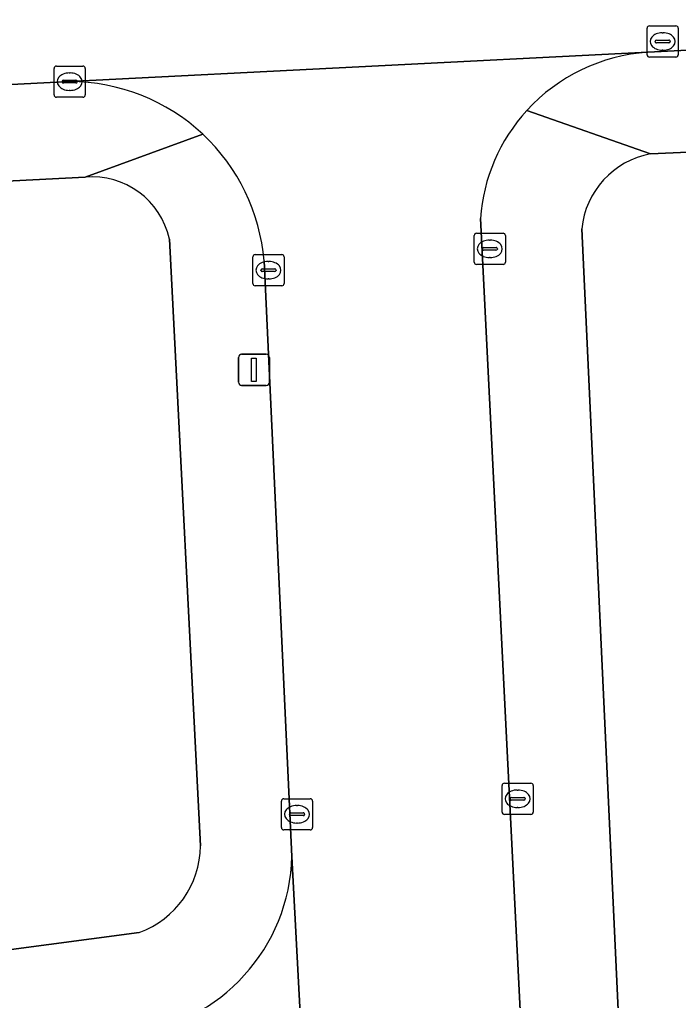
# Model space of a CAD drawing. Extents: x 161084 to 161928, y 385354 to 386522.
# Drawn here: x 161279.13 to 161300.26, y 385705.83 to 385737.26 of the extents above; entities that cross this region are included whole.
import ezdxf

# ---------------------------------------------------------------- set-up
doc = ezdxf.new("R2010")
doc.units = 0
for name, color, linetype in [('IMGEO_Erf', 7, 'Continuous'), ('IMGEO_Groenvoorziening', 7, 'Continuous'), ('IMGEO_Kolk', 7, 'Continuous'), ('IMGEO_Lichtmast', 7, 'Continuous'), ('IMGEO_Rijbaan_lokaal_gesloten', 7, 'Continuous'), ('IMGEO_Rijbaan_lokaal_open', 7, 'Continuous'), ('IMGEO_Voetpad_open', 7, 'Continuous')]:
    doc.layers.add(name, color=color, linetype=linetype)

msp = doc.modelspace()

# ---------------------------------------------------------------- linework, layer by layer
at = {"layer": 'IMGEO_Erf'}
for points in [[(161307.568, 385733.329), (161299.363, 385732.962)], [(161297.159, 385730.555), (161299.829, 385673.131)]]:
    msp.add_lwpolyline(points, dxfattribs=at)
msp.add_arc((161299.867, 385730.288), 2.721, 100.6663, 174.3753, dxfattribs=at)
at = {"layer": 'IMGEO_Groenvoorziening'}
for points in [[(161281.229, 385732.209), (161267.786, 385731.533), (161268.759, 385722.764), (161276.404, 385723.762), (161277.771, 385713.29), (161278.537, 385707.418), (161282.968, 385708.005)], [(161284.935, 385710.784), (161283.933, 385730.229)]]:
    msp.add_lwpolyline(points, dxfattribs=at)
for centre, radius, start, end in [((161281.461, 385729.69), 2.53, 12.3003, 95.2729), ((161281.934, 385710.822), 3.001, 290.1522, 359.2654)]:
    msp.add_arc(centre, radius, start, end, dxfattribs=at)
at = {"layer": 'IMGEO_Kolk'}
for p, q in [((161299.252, 385736.137), (161299.252, 385736.989)), ((161299.327, 385737.063), (161300.179, 385737.063)), ((161300.253, 385736.989), (161300.253, 385736.137)), ((161299.74, 385736.843), (161299.765, 385736.843)), ((161299.511, 385736.557), (161299.511, 385736.569)), ((161299.949, 385736.52), (161299.551, 385736.52)), ((161299.554, 385736.606), (161299.952, 385736.606)), ((161299.995, 385736.569), (161299.995, 385736.557)), ((161300.179, 385736.063), (161299.327, 385736.063)), ((161299.763, 385736.283), (161299.738, 385736.283)), ((161280.311, 385735.775), (161281.163, 385735.775)), ((161280.236, 385734.849), (161280.236, 385735.701)), ((161280.724, 385735.555), (161280.749, 385735.555)), ((161281.237, 385735.701), (161281.237, 385734.849)), ((161280.495, 385735.269), (161280.495, 385735.281)), ((161280.933, 385735.232), (161280.535, 385735.232)), ((161280.538, 385735.318), (161280.936, 385735.318)), ((161280.979, 385735.281), (161280.979, 385735.269)), ((161280.747, 385734.995), (161280.722, 385734.995)), ((161281.163, 385734.775), (161280.311, 385734.775)), ((161293.784, 385730.416), (161294.636, 385730.416)), ((161293.709, 385729.49), (161293.709, 385730.342)), ((161294.197, 385730.196), (161294.222, 385730.196)), ((161294.71, 385730.342), (161294.71, 385729.49)), ((161293.968, 385729.91), (161293.968, 385729.922)), ((161294.406, 385729.873), (161294.008, 385729.873)), ((161294.011, 385729.959), (161294.409, 385729.959)), ((161294.452, 385729.922), (161294.452, 385729.91)), ((161286.611, 385728.806), (161286.611, 385729.658)), ((161286.686, 385729.732), (161287.538, 385729.732)), ((161287.099, 385729.512), (161287.124, 385729.512)), ((161287.612, 385729.658), (161287.612, 385728.806)), ((161294.22, 385729.636), (161294.195, 385729.636)), ((161286.87, 385729.226), (161286.87, 385729.238)), ((161287.308, 385729.189), (161286.91, 385729.189)), ((161286.913, 385729.275), (161287.311, 385729.275)), ((161287.354, 385729.238), (161287.354, 385729.226)), ((161294.636, 385729.416), (161293.784, 385729.416)), ((161287.122, 385728.952), (161287.097, 385728.952)), ((161287.538, 385728.732), (161286.686, 385728.732)), ((161294.676, 385712.791), (161295.528, 385712.791)), ((161294.601, 385711.865), (161294.601, 385712.717)), ((161295.089, 385712.571), (161295.114, 385712.571)), ((161295.602, 385712.717), (161295.602, 385711.865)), ((161287.526, 385711.367), (161287.526, 385712.219)), ((161287.601, 385712.293), (161288.453, 385712.293)), ((161288.527, 385712.219), (161288.527, 385711.367)), ((161294.86, 385712.285), (161294.86, 385712.297)), ((161295.298, 385712.248), (161294.9, 385712.248)), ((161294.903, 385712.334), (161295.301, 385712.334)), ((161295.344, 385712.297), (161295.344, 385712.285)), ((161287.828, 385711.836), (161288.226, 385711.836)), ((161288.014, 385712.073), (161288.039, 385712.073)), ((161295.112, 385712.011), (161295.087, 385712.011)), ((161287.785, 385711.787), (161287.785, 385711.799)), ((161288.223, 385711.75), (161287.825, 385711.75)), ((161288.269, 385711.799), (161288.269, 385711.787)), ((161295.528, 385711.791), (161294.676, 385711.791)), ((161288.453, 385711.293), (161287.601, 385711.293)), ((161288.037, 385711.513), (161288.012, 385711.513))]:
    msp.add_line(p, q, dxfattribs=at)
for points in [[(161299.252, 385736.137), (161299.252, 385736.989)], [(161299.327, 385737.063), (161300.179, 385737.063)], [(161300.253, 385736.989), (161300.253, 385736.137)], [(161300.179, 385736.063), (161299.327, 385736.063)], [(161280.311, 385735.775), (161281.163, 385735.775)], [(161280.236, 385734.849), (161280.236, 385735.701)], [(161281.237, 385735.701), (161281.237, 385734.849)], [(161281.163, 385734.775), (161280.311, 385734.775)], [(161293.784, 385730.416), (161294.636, 385730.416)], [(161293.709, 385729.49), (161293.709, 385730.342)], [(161294.71, 385730.342), (161294.71, 385729.49)], [(161286.611, 385728.806), (161286.611, 385729.658)], [(161286.686, 385729.732), (161287.538, 385729.732)], [(161287.612, 385729.658), (161287.612, 385728.806)], [(161294.636, 385729.416), (161293.784, 385729.416)], [(161287.538, 385728.732), (161286.686, 385728.732)], [(161294.676, 385712.791), (161295.528, 385712.791)], [(161294.601, 385711.865), (161294.601, 385712.717)], [(161295.602, 385712.717), (161295.602, 385711.865)], [(161287.526, 385711.367), (161287.526, 385712.219)], [(161287.601, 385712.293), (161288.453, 385712.293)], [(161288.527, 385712.219), (161288.527, 385711.367)], [(161295.528, 385711.791), (161294.676, 385711.791)], [(161288.453, 385711.293), (161287.601, 385711.293)]]:
    msp.add_lwpolyline(points, dxfattribs=at)
for centre, radius, start, end in [((161299.329, 385736.987), 0.0765, 91.552, 178.448), ((161299.329, 385736.987), 0.0765, 91.552, 178.448), ((161300.177, 385736.987), 0.0765, 1.552, 88.448), ((161300.177, 385736.987), 0.0765, 1.552, 88.448), ((161299.551, 385736.566), 0.0403, 85.8775, 175.7526), ((161299.548, 385736.556), 0.0366, 178.938, 274.7102), ((161299.952, 385736.563), 0.043, 264.8664, 352.4533), ((161299.956, 385736.568), 0.0386, 1.7309, 96.639), ((161299.329, 385736.139), 0.0765, 181.552, 268.448), ((161299.329, 385736.139), 0.0765, 181.552, 268.448), ((161300.177, 385736.139), 0.0765, 271.552, 358.448), ((161300.177, 385736.139), 0.0765, 271.552, 358.448), ((161280.313, 385735.699), 0.0765, 91.552, 178.448), ((161280.313, 385735.699), 0.0765, 91.552, 178.448), ((161281.161, 385735.699), 0.0765, 1.552, 88.448), ((161281.161, 385735.699), 0.0765, 1.552, 88.448), ((161280.535, 385735.278), 0.0403, 85.8775, 175.7526), ((161280.532, 385735.268), 0.0366, 178.938, 274.7102), ((161280.936, 385735.275), 0.043, 264.8664, 352.4533), ((161280.94, 385735.28), 0.0386, 1.7309, 96.639), ((161280.313, 385734.851), 0.0765, 181.552, 268.448), ((161280.313, 385734.851), 0.0765, 181.552, 268.448), ((161281.161, 385734.851), 0.0765, 271.552, 358.448), ((161281.161, 385734.851), 0.0765, 271.552, 358.448), ((161293.786, 385730.34), 0.0765, 91.552, 178.448), ((161293.786, 385730.34), 0.0765, 91.552, 178.448), ((161294.634, 385730.34), 0.0765, 1.552, 88.448), ((161294.634, 385730.34), 0.0765, 1.552, 88.448), ((161294.008, 385729.919), 0.0403, 85.8775, 175.7526), ((161294.005, 385729.909), 0.0366, 178.938, 274.7102), ((161294.409, 385729.916), 0.043, 264.8664, 352.4533), ((161294.413, 385729.921), 0.0386, 1.7309, 96.639), ((161286.688, 385729.656), 0.0765, 91.552, 178.448), ((161286.688, 385729.656), 0.0765, 91.552, 178.448), ((161287.536, 385729.656), 0.0765, 1.552, 88.448), ((161287.536, 385729.656), 0.0765, 1.552, 88.448), ((161293.786, 385729.492), 0.0765, 181.552, 268.448), ((161293.786, 385729.492), 0.0765, 181.552, 268.448), ((161294.634, 385729.492), 0.0765, 271.552, 358.448), ((161294.634, 385729.492), 0.0765, 271.552, 358.448), ((161286.91, 385729.235), 0.0403, 85.8775, 175.7526), ((161286.907, 385729.225), 0.0366, 178.938, 274.7102), ((161287.311, 385729.232), 0.043, 264.8664, 352.4533), ((161287.315, 385729.237), 0.0386, 1.7309, 96.639), ((161286.688, 385728.808), 0.0765, 181.552, 268.448), ((161286.688, 385728.808), 0.0765, 181.552, 268.448), ((161287.536, 385728.808), 0.0765, 271.552, 358.448), ((161287.536, 385728.808), 0.0765, 271.552, 358.448), ((161294.678, 385712.715), 0.0765, 91.552, 178.448), ((161294.678, 385712.715), 0.0765, 91.552, 178.448), ((161295.526, 385712.715), 0.0765, 1.552, 88.448), ((161295.526, 385712.715), 0.0765, 1.552, 88.448), ((161287.603, 385712.217), 0.0765, 91.552, 178.448), ((161287.603, 385712.217), 0.0765, 91.552, 178.448), ((161288.451, 385712.217), 0.0765, 1.552, 88.448), ((161288.451, 385712.217), 0.0765, 1.552, 88.448), ((161294.9, 385712.294), 0.0403, 85.8775, 175.7526), ((161294.897, 385712.284), 0.0366, 178.938, 274.7102), ((161295.301, 385712.291), 0.043, 264.8664, 352.4533), ((161295.305, 385712.296), 0.0386, 1.7309, 96.639), ((161287.825, 385711.796), 0.0403, 85.8775, 175.7526), ((161288.23, 385711.798), 0.0386, 1.7309, 96.639), ((161294.678, 385711.867), 0.0765, 181.552, 268.448), ((161294.678, 385711.867), 0.0765, 181.552, 268.448), ((161295.526, 385711.867), 0.0765, 271.552, 358.448), ((161295.526, 385711.867), 0.0765, 271.552, 358.448), ((161287.822, 385711.786), 0.0366, 178.938, 274.7102), ((161288.226, 385711.793), 0.043, 264.8664, 352.4533), ((161287.603, 385711.369), 0.0765, 181.552, 268.448), ((161287.603, 385711.369), 0.0765, 181.552, 268.448), ((161288.451, 385711.369), 0.0765, 271.552, 358.448), ((161288.451, 385711.369), 0.0765, 271.552, 358.448)]:
    msp.add_arc(centre, radius, start, end, dxfattribs=at)
for centre, major_axis, ratio, start_param, end_param in [((161299.739, 385736.563), (-0.387, 0.002), 0.722429, 4.712389, 7.853982), ((161299.764, 385736.563), (-0.39, 0.002), 0.717154, 1.570796, 4.712389), ((161280.723, 385735.275), (-0.387, 0.002), 0.722429, 4.712389, 7.853982), ((161280.748, 385735.275), (-0.39, 0.002), 0.717154, 1.570796, 4.712389), ((161294.196, 385729.916), (-0.387, 0.002), 0.722429, 4.712389, 7.853982), ((161294.221, 385729.916), (-0.39, 0.002), 0.717154, 1.570796, 4.712389), ((161287.098, 385729.232), (-0.387, 0.002), 0.722429, 4.712389, 7.853982), ((161287.123, 385729.232), (-0.39, 0.002), 0.717154, 1.570796, 4.712389), ((161295.088, 385712.291), (-0.387, 0.002), 0.722429, 4.712389, 7.853982), ((161295.113, 385712.291), (-0.39, 0.002), 0.717154, 1.570796, 4.712389), ((161288.013, 385711.793), (-0.387, 0.002), 0.722429, 4.712389, 7.853982), ((161288.038, 385711.793), (-0.39, 0.002), 0.717154, 1.570796, 4.712389)]:
    msp.add_ellipse(centre, major_axis=major_axis, ratio=ratio, start_param=start_param, end_param=end_param, dxfattribs=at)
at = {"layer": 'IMGEO_Lichtmast'}
for p, q in [((161286.149, 385725.639), (161286.149, 385726.439)), ((161286.149, 385726.439), (161286.149, 385725.639)), ((161286.249, 385726.539), (161287.039, 385726.539)), ((161287.039, 385726.539), (161286.249, 385726.539)), ((161287.139, 385726.439), (161287.139, 385725.639)), ((161287.139, 385725.639), (161287.139, 385726.439)), ((161287.039, 385725.539), (161286.249, 385725.539)), ((161286.249, 385725.539), (161287.039, 385725.539))]:
    msp.add_line(p, q, dxfattribs=at)
msp.add_lwpolyline([(161286.569, 385726.414), (161286.719, 385726.414), (161286.719, 385725.664), (161286.569, 385725.664), (161286.569, 385726.414)], dxfattribs=at)
for centre, start, end in [((161286.249, 385726.439), 90, 180), ((161286.249, 385726.439), 90, 180), ((161287.039, 385726.439), 0, 90), ((161287.039, 385726.439), 360, 90), ((161286.249, 385725.639), 180, 270), ((161286.249, 385725.639), 180, 270), ((161287.039, 385725.639), 270, 0), ((161287.039, 385725.639), 270, 0)]:
    msp.add_arc(centre, 0.1, start, end, dxfattribs=at)
at = {"layer": 'IMGEO_Rijbaan_lokaal_gesloten'}
msp.add_lwpolyline([(161219.21, 385731.574), (161226.143, 385732.277), (161227.672, 385732.492), (161228.871, 385732.544), (161235.991, 385732.925), (161235.882, 385734.948), (161276.893, 385737.129), (161276.964, 385735.09), (161280.741, 385735.276), (161299.274, 385736.216), (161307.516, 385736.632), (161344.089, 385738.537), (161374.123, 385739.983), (161392.28, 385740.871), (161410.143, 385741.745), (161419.016, 385742.246), (161440.186, 385743.38), (161458.492, 385744.297), (161476.551, 385745.201), (161500, 385746.526), (161506.744, 385746.859), (161524.82, 385747.75), (161543.029, 385748.648), (161566.659, 385749.814)], dxfattribs=at)
at = {"layer": 'IMGEO_Rijbaan_lokaal_open'}
for points in [[(161299.274, 385736.216), (161280.741, 385735.276)], [(161286.969, 385729.53), (161287.862, 385710.445), (161288.659, 385695.346), (161290.207, 385666.069), (161297.135, 385666.475), (161293.907, 385730.889)], [(161288.659, 385695.346), (161287.862, 385710.445)]]:
    msp.add_lwpolyline(points, dxfattribs=at)
for centre, radius, start, end in [((161299.655, 385730.462), 5.767, 93.7883, 137.5783), ((161280.736, 385729.02), 6.256, 46.9542, 89.9534), ((161299.649, 385730.469), 5.758, 137.5934, 175.8179), ((161280.74, 385729.025), 6.249, 4.6333, 46.9519), ((161281.985, 385710.586), 5.878, 276.8554, 358.6222)]:
    msp.add_arc(centre, radius, start, end, dxfattribs=at)
at = {"layer": 'IMGEO_Voetpad_open'}
for points in [[(161352.929, 385735.735), (161361.079, 385736.228), (161374.079, 385736.804), (161374.107, 385736.499), (161375.549, 385736.416), (161378.701, 385736.577), (161381.815, 385736.737), (161384.929, 385736.896), (161387.962, 385737.051), (161389.951, 385737.287), (161392.451, 385737.426), (161392.28, 385740.871), (161374.123, 385739.983), (161344.089, 385738.537), (161307.516, 385736.632), (161299.274, 385736.216)], [(161295.398, 385734.352), (161299.363, 385732.962), (161307.568, 385733.329), (161307.567, 385733.007), (161309.196, 385733.1), (161312.429, 385733.256), (161315.528, 385733.406), (161318.626, 385733.556), (161321.613, 385733.701), (161323.585, 385733.716), (161328.681, 385733.998), (161330.628, 385734.158), (161333.819, 385734.317), (161336.921, 385734.471), (161340.024, 385734.625), (161343.045, 385734.776), (161344.262, 385734.916), (161344.211, 385735.154), (161352.929, 385735.735)], [(161280.741, 385735.276), (161276.964, 385735.09), (161252.551, 385733.889), (161239.165, 385733.149), (161236.22, 385732.937), (161235.991, 385732.925), (161228.871, 385732.544), (161227.672, 385732.492), (161226.143, 385732.277)], [(161299.363, 385732.962), (161295.398, 385734.352)], [(161226.987, 385729.828), (161227.838, 385729.868), (161227.88, 385729.535), (161230.025, 385729.636), (161246.817, 385730.48), (161248.751, 385730.577), (161265.72, 385731.43), (161267.786, 385731.533), (161281.229, 385732.209), (161285.006, 385733.592)], [(161285.006, 385733.592), (161281.229, 385732.209)], [(161293.907, 385730.889), (161297.135, 385666.475), (161297.348, 385663.583), (161297.477, 385662.072), (161297.96, 385655.516), (161298.709, 385648.536), (161300.404, 385635.389), (161302.494, 385619.451), (161305.617, 385619.727), (161305.114, 385623.524), (161303.721, 385632.139), (161301.19, 385653.36), (161300.263, 385665.439)], [(161299.829, 385673.131), (161297.159, 385730.555)], [(161283.933, 385730.229), (161284.935, 385710.784)], [(161287.862, 385710.445), (161286.969, 385729.53)], [(161282.968, 385708.005), (161278.537, 385707.418), (161224.363, 385700.277), (161222.595, 385700.047)]]:
    msp.add_lwpolyline(points, dxfattribs=at)
for centre, radius, start, end in [((161299.655, 385730.462), 5.767, 93.7883, 137.5783), ((161280.736, 385729.02), 6.256, 46.9542, 89.9534), ((161299.649, 385730.469), 5.758, 137.5934, 175.8179), ((161280.74, 385729.025), 6.249, 4.6333, 46.9519), ((161299.867, 385730.288), 2.721, 100.6663, 174.3753), ((161281.461, 385729.69), 2.53, 12.3003, 95.2729), ((161281.934, 385710.822), 3.001, 290.1522, 359.2654), ((161281.985, 385710.586), 5.878, 276.8554, 358.6222)]:
    msp.add_arc(centre, radius, start, end, dxfattribs=at)

doc.saveas('drawing.dxf')
